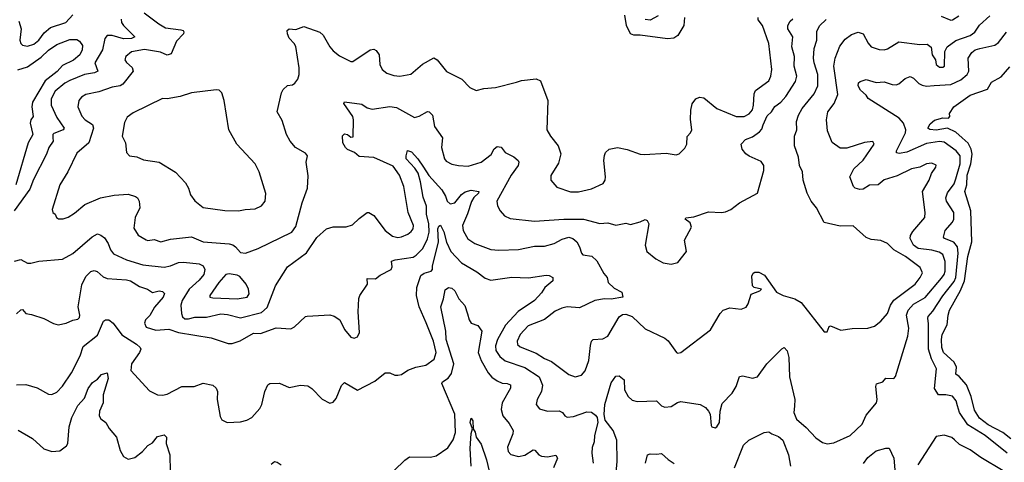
# Model space of a CAD drawing. Extents: x 1443846 to 1577407, y 839182 to 927291.
# Tile 379 of 535: x 1548917 to 1554974, y 868600 to 871321. Entities that reach past the tile are written whole.
import ezdxf

# ---------------------------------------------------------------- set-up
doc = ezdxf.new("R2010")
doc.units = 0

msp = doc.modelspace()

# ---------------------------------------------------------------- linework, layer by layer
at = {"layer": '0CON20XD'}
for points in [[(1549541.2, 871325), (1549542.9, 871305), (1549554.8, 871284.8), (1549626.2, 871215), (1549605.2, 871204.8), (1549555, 871204), (1549485, 871224.1), (1549455, 871223.5), (1549440.8, 871205), (1549426.7, 871135), (1549379.2, 871055), (1549397.5, 871005), (1549378, 870995), (1549315, 870984.1), (1549225, 870947.1), (1549195, 870931.3), (1549135, 870881.5), (1549110, 870835), (1549111.1, 870795), (1549145, 870719.4), (1549191.1, 870655), (1549185.3, 870644.7), (1549128.1, 870621.9), (1549121.9, 870615), (1549121.2, 870595), (1549122.7, 870575), (1549095.4, 870535), (1549081.8, 870495), (1549002.4, 870337.6), (1548980, 870280), (1548883.6, 870145)], [(1548885, 869835.6), (1548925, 869847.5), (1548965, 869824.4), (1548985, 869823.3), (1549035, 869836.7), (1549180.7, 869849.3), (1549245, 869883.1), (1549363.2, 869986.8), (1549395, 870003.6), (1549417.3, 869997.3), (1549438.9, 869978.9), (1549460.8, 869945), (1549475.3, 869905.3), (1549495, 869882.5), (1549574, 869845), (1549675, 869814.6), (1549805, 869800.4), (1549845, 869807.1), (1549895, 869827.7), (1549925, 869831.1), (1550020.2, 869820.2), (1550045, 869808.6), (1550055.3, 869785.3), (1550050, 869755), (1550021.2, 869718.8), (1549960.6, 869665), (1549916.4, 869595), (1549909.3, 869565), (1549913.5, 869515), (1549918.5, 869495), (1549932.7, 869482.7), (1549955, 869481.1), (1549995, 869491.4), (1550067.2, 869492.8), (1550155, 869512.5), (1550195, 869508.6), (1550275, 869487.1), (1550405, 869520), (1550439.3, 869550.7), (1550490.8, 869685), (1550565, 869800.8), (1550681.9, 869888.1), (1550745, 869982), (1550805, 870035.8), (1550845, 870046.9), (1550925, 870048.5), (1550965, 870060), (1551005, 870099.2), (1551054.3, 870135.7), (1551065, 870136), (1551095, 870118), (1551165, 870024.3), (1551209.8, 869989.8), (1551242.8, 869982.8), (1551265, 869985.5), (1551305, 870002.7), (1551325, 870018.9), (1551337.1, 870035), (1551340.4, 870055), (1551307.9, 870135), (1551280, 870295), (1551254.4, 870365), (1551215, 870420.4), (1551095, 870474.7), (1551005, 870480.9), (1550977.1, 870505), (1550933.3, 870523.3), (1550920.5, 870535), (1550904.5, 870565), (1550902.2, 870607.8), (1550915, 870620), (1550933.3, 870615), (1550955, 870598), (1550968.6, 870601.4), (1550970.8, 870705), (1550966, 870726), (1550911.4, 870805), (1550915, 870816), (1551021.7, 870801.7), (1551055, 870778.6), (1551085, 870771.9), (1551195, 870787.5), (1551235, 870782.1), (1551345, 870719.4), (1551375, 870727.8), (1551425, 870756.9), (1551436.2, 870755), (1551455.7, 870735), (1551468.2, 870665), (1551518.2, 870595), (1551512.5, 870535), (1551530.6, 870465), (1551541.3, 870451.3), (1551575, 870433.5), (1551617.5, 870425), (1551675, 870421.1), (1551755, 870444.6), (1551818.2, 870491.8), (1551835, 870527.1), (1551855, 870541.8), (1551878, 870538), (1551904.3, 870505), (1551957, 870477), (1551984, 870455), (1551988.6, 870445), (1551984.4, 870425), (1551941.1, 870365), (1551853.1, 870205), (1551856.9, 870176.9), (1551872, 870145), (1551898.8, 870115), (1551935, 870099.4), (1552085, 870082.9), (1552264.7, 870095.3), (1552384.6, 870094.6), (1552485, 870067.8), (1552535, 870072.7), (1552585, 870058), (1552645, 870071.1), (1552675, 870062.5), (1552735, 870078.8), (1552765, 870093.3), (1552777.1, 870087.1), (1552787.1, 870065), (1552764.5, 869934.5), (1552775.6, 869895), (1552830.2, 869850.2), (1552875, 869825.8), (1552925, 869818), (1552965, 869828.8), (1553020, 869895), (1553006.2, 869965), (1553049.2, 870045), (1553042, 870072), (1553010, 870095), (1553015, 870102.5), (1553065, 870110), (1553155, 870139.2), (1553234.3, 870135.7), (1553259.3, 870140.7), (1553291.2, 870155), (1553345, 870195.8), (1553456.1, 870253.9), (1553495.5, 870394.5), (1553495.6, 870425.6), (1553478.3, 870448.3), (1553405, 870481.2), (1553385, 870497.1), (1553360.8, 870525), (1553355.8, 870555), (1553381.9, 870585), (1553425, 870600), (1553468.9, 870631.1), (1553481.9, 870648.1), (1553490.2, 870675), (1553515, 870729.2), (1553541.8, 870755), (1553562.4, 870787.6), (1553599.1, 870815), (1553630.8, 870849.2), (1553688.8, 870941.2), (1553697.3, 870975), (1553681.4, 871035), (1553684.1, 871095), (1553666.6, 871155), (1553672.8, 871215), (1553642.2, 871265), (1553642.3, 871285), (1553657.3, 871312.7), (1553673.2, 871326.8)], [(1548897.3, 869512.7), (1548925, 869538), (1548935, 869538.8), (1548955, 869514.2), (1548989.1, 869509.1), (1549065, 869484.2), (1549125, 869452.5), (1549154.1, 869445.9), (1549203.3, 869455), (1549245, 869474.3), (1549275, 869480), (1549285, 869490), (1549288.1, 869505), (1549277.3, 869555), (1549299.3, 869690.7), (1549325, 869741.4), (1549355, 869771.9), (1549375, 869778.9), (1549393.6, 869773.6), (1549430.8, 869740.8), (1549455, 869729.1), (1549575, 869721.5), (1549599.2, 869715), (1549655, 869680.9), (1549704.1, 869664.1), (1549735, 869644), (1549775, 869654.2), (1549795, 869650), (1549807.8, 869637.8), (1549800, 869615), (1549747.2, 869552.8), (1549717.4, 869502.6), (1549690.5, 869475), (1549684.5, 869454.5), (1549695, 869431.4), (1549755, 869411.6), (1549835, 869418.9), (1549895, 869397.6), (1550094.5, 869364.5), (1550199.2, 869329.2), (1550225, 869329.3), (1550273.6, 869346.4), (1550355, 869392.9), (1550399.1, 869390.9), (1550495, 869426.7), (1550585, 869420), (1550607, 869433), (1550675, 869496), (1550685, 869498.8), (1550825, 869506.7), (1550851.7, 869498.3), (1550885.8, 869475.8), (1550915, 869416.7), (1550955, 869370), (1550975, 869362.9), (1550995, 869371.2), (1551007.3, 869397.3), (1551000, 869525), (1551004.1, 869605.9), (1551010, 869625), (1551055.9, 869694.1), (1551055, 869730), (1551105, 869728.8), (1551135, 869751.2), (1551203.3, 869785), (1551209.2, 869800.8), (1551204.5, 869835.5), (1551226.7, 869845), (1551338.4, 869861.6), (1551357, 869873), (1551397.1, 869915), (1551426.6, 869973.4), (1551435.2, 870014.8), (1551434.1, 870065), (1551420.4, 870125), (1551420, 870175), (1551399.1, 870229.1), (1551383.7, 870325), (1551367.7, 870377.7), (1551348.8, 870408.8), (1551295.6, 870465), (1551294, 870485), (1551302.5, 870517.5), (1551328, 870508), (1551366, 870466), (1551400.7, 870415), (1551434.2, 870364.2), (1551514.3, 870274.3), (1551537, 870237), (1551547.5, 870205), (1551565, 870188.9), (1551595, 870195.6), (1551635, 870245.6), (1551657, 870263), (1551695, 870273.1), (1551742, 870265), (1551740.5, 870255), (1551711.6, 870228.4), (1551696, 870204), (1551672.2, 870127.8), (1551641.1, 870055), (1551645.6, 870025.6), (1551665, 869988), (1551674.7, 869974.7), (1551716.2, 869945), (1551815, 869908.8), (1551865, 869903.6), (1551985, 869909.1), (1552085, 869928.2), (1552145, 869928.2), (1552205, 869944.6), (1552255, 869971.8), (1552295, 869983.2), (1552320.8, 869975), (1552345, 869954.3), (1552361.5, 869925), (1552372.5, 869885), (1552382, 869875), (1552436.4, 869866.4), (1552467.8, 869837.8), (1552510.3, 869760.3), (1552531.2, 869735), (1552538, 869705), (1552575, 869671.1), (1552622, 869645), (1552626.7, 869615), (1552555, 869602.2), (1552514.4, 869604.4), (1552455, 869595.5), (1552361.5, 869548.5), (1552286, 869556), (1552252.2, 869547.8), (1552211.2, 869528.8), (1552145, 869478), (1552045, 869439.6), (1551995, 869385.5), (1551976.9, 869345), (1551980, 869325), (1551995, 869310), (1552095, 869270), (1552145, 869237.3), (1552189, 869219), (1552295, 869139.4), (1552334.5, 869124.5), (1552373.8, 869135), (1552395, 869161.2), (1552418, 869225), (1552428.5, 869318.5), (1552435, 869343.8), (1552445.5, 869354.5), (1552505, 869358.5), (1552534.3, 869375), (1552605, 869493.3), (1552625, 869508.8), (1552645, 869511.2), (1552685.8, 869495.8), (1552765, 869421.2), (1552885, 869363.8), (1552905.8, 869345.8), (1552957.5, 869275), (1552965, 869270), (1552985, 869273.8), (1553166, 869415), (1553225.5, 869514.5), (1553243.8, 869535), (1553285, 869550), (1553355, 869541.9), (1553386.3, 869553.7), (1553399.4, 869575), (1553416.6, 869633.4), (1553470, 869655), (1553480, 869665), (1553435, 869674), (1553425.8, 869685), (1553421.4, 869745), (1553428.3, 869761.7), (1553440.3, 869769.7), (1553465, 869769.2), (1553499.4, 869749.4), (1553573.3, 869645), (1553614.3, 869624.3), (1553685.5, 869605.5), (1553725, 869582.5), (1553865, 869402.5), (1553885, 869402.5), (1553896.2, 869433.8), (1553905, 869438.8), (1553968.8, 869411.2), (1554037.7, 869422.3), (1554135, 869424.2), (1554175, 869436), (1554215, 869467.5), (1554255, 869514.2), (1554273.4, 869565), (1554293.7, 869596.3), (1554424.8, 869695.2), (1554457.5, 869735), (1554470.9, 869765), (1554457, 869797), (1554366.5, 869865), (1554295, 869907.1), (1554255, 869945.8), (1554215, 869964.2), (1554155, 869969.2), (1554125, 869982.5), (1554045, 870054.2), (1553965, 870050.8), (1553866.2, 870075), (1553818.5, 870165), (1553786.7, 870205), (1553761.1, 870255), (1553737.5, 870335), (1553732.1, 870385), (1553714.6, 870425), (1553708.5, 870475), (1553683.6, 870545), (1553682.7, 870605), (1553697.7, 870645), (1553696.4, 870695), (1553708.9, 870735), (1553730.4, 870775), (1553805.2, 870864.8), (1553827.3, 870915), (1553827.6, 870985), (1553804.1, 871055), (1553800.9, 871085), (1553805.4, 871145), (1553820.8, 871195), (1553821.3, 871248.7), (1553837.3, 871282.7), (1553878, 871322)], [(1548912.8, 871312.8), (1548926.2, 871265), (1548918.2, 871195), (1548923.8, 871175), (1548934.1, 871164.1), (1548965, 871158), (1549005, 871170.4), (1549035, 871196.2), (1549068.6, 871241.4), (1549107.4, 871272.6), (1549200.6, 871305), (1549245, 871351.2)], [(1549683, 871363), (1549772.2, 871295), (1549815, 871271.1), (1549908.7, 871258.7), (1549922.5, 871255), (1549927.3, 871247.3), (1549924, 871235), (1549881.4, 871188.6), (1549848.3, 871111.7), (1549825, 871103.8), (1549782.6, 871122.6), (1549685, 871137.7), (1549605, 871123.1), (1549569.4, 871095), (1549564.3, 871075), (1549575, 871057.1), (1549608.2, 871028.2), (1549615.9, 871004.1), (1549552.2, 870925), (1549535, 870914.1), (1549485, 870906.9), (1549405, 870876.7), (1549325, 870860.9), (1549297.1, 870845), (1549280, 870825), (1549275.5, 870785), (1549298.7, 870728.7), (1549320, 870705), (1549365, 870677.5), (1549371.8, 870655), (1549342.5, 870565), (1549268.6, 870501.4), (1549214.3, 870385), (1549164.6, 870305.4), (1549116, 870155), (1549121.2, 870135), (1549136.2, 870125), (1549144.3, 870104.3), (1549155, 870096), (1549185, 870097.5), (1549215, 870108), (1549255, 870132.5), (1549318, 870185), (1549415, 870225.6), (1549497.8, 870242.2), (1549585, 870248.5), (1549630, 870235), (1549642.5, 870225), (1549652, 870205), (1549657.1, 870165), (1549628.5, 870105), (1549619.7, 870039.7), (1549645, 869995.8), (1549695, 869966.9), (1549705, 869963.3), (1549745, 869969.5), (1549785, 869954.5), (1549845, 869970.9), (1549975, 869986.2), (1550045, 869955.4), (1550205, 869943.8), (1550227.3, 869937.3), (1550243.8, 869923.8), (1550275, 869890), (1550306.1, 869886.1), (1550385, 869914.3), (1550591.9, 870015), (1550615, 870050), (1550655.4, 870194.6), (1550688.6, 870285), (1550691.2, 870361.2), (1550680, 870445), (1550688, 870485), (1550675, 870500), (1550614.2, 870535), (1550580, 870575), (1550559.4, 870615), (1550531.7, 870701.7), (1550500.8, 870755), (1550527.7, 870872.3), (1550537.7, 870892.3), (1550564.1, 870915.9), (1550595, 870920), (1550609.5, 870930.5), (1550628.8, 870955), (1550635.8, 870984.2), (1550635.7, 871025), (1550615.6, 871155.6), (1550606, 871175), (1550575, 871206.7), (1550564, 871234), (1550563.3, 871255), (1550574.1, 871265.9), (1550615, 871262), (1550665, 871280), (1550763.6, 871243.6), (1550785, 871226), (1550824.3, 871155), (1550845, 871130), (1550885, 871100), (1550955, 871064.2), (1550965.7, 871064.3), (1551073.6, 871136.4), (1551095, 871140.8), (1551110.9, 871130.9), (1551128.6, 871105), (1551133.3, 871045), (1551147.5, 871015), (1551175, 870992.9), (1551218.3, 870978.3), (1551255, 870973.3), (1551323, 870987), (1551395, 871046.9), (1551465, 871086), (1551485, 871073.8), (1551542.6, 871002.6), (1551636.2, 870955), (1551686.7, 870905), (1551725, 870886.2), (1551772.3, 870897.7), (1551845, 870903.8), (1551972.9, 870937.1)], [(1551972.9, 870937.1), (1552005, 870947.5), (1552095, 870958), (1552120, 870945), (1552165.8, 870825), (1552160.8, 870645), (1552182, 870605), (1552230, 870545), (1552245.8, 870495.8), (1552231.7, 870438.3), (1552185, 870362.5), (1552183.8, 870335), (1552222.2, 870292.2), (1552305, 870262.5), (1552355, 870262.2), (1552435, 870281.9), (1552506.7, 870315), (1552518.8, 870335), (1552521.2, 870355), (1552511.2, 870455), (1552513.9, 870486.1), (1552520, 870505), (1552544.1, 870525.9), (1552595, 870536), (1552655, 870524), (1552735, 870494.3), (1552761.7, 870491.7), (1552895, 870501.2), (1552955, 870490), (1552975, 870496.2), (1553009.7, 870530.3), (1553020.8, 870555), (1553023, 870603), (1553044.1, 870625.9), (1553052, 870645), (1553043.4, 870706.6), (1553046.7, 870765), (1553055, 870803.3), (1553076, 870835), (1553100, 870845), (1553125, 870841.4), (1553205, 870775.5), (1553325, 870725.5), (1553373, 870727), (1553405, 870741.9), (1553425, 870767.5), (1553432.1, 870795), (1553434.6, 870865), (1553443.6, 870885), (1553525.7, 870945), (1553538.6, 870975), (1553543.1, 871015), (1553525.6, 871175), (1553485.7, 871285), (1553460.9, 871320.9), (1553460, 871335)], [(1552587, 868537), (1552593.3, 868605), (1552591.1, 868735), (1552567.7, 868795), (1552519.3, 868859.3), (1552513.2, 868893.2), (1552517.3, 868955), (1552555, 869088.8), (1552585, 869130), (1552605, 869131.2), (1552635, 869107.5), (1552638.1, 869045), (1552660.6, 869005), (1552685, 868981.9), (1552715, 868973.1), (1552835, 868977.5), (1552865, 868946.7), (1552885, 868938.8), (1552925, 868942), (1552963.3, 868966.7), (1552985, 868972.9), (1553102.5, 868955), (1553135.8, 868935.8), (1553154.1, 868914.1), (1553163.8, 868895), (1553170, 868825), (1553175, 868817.5), (1553195, 868812.5), (1553205, 868817.5), (1553221.2, 868845), (1553225.8, 868915), (1553238.1, 868961.9), (1553300, 869025), (1553324.2, 869065), (1553345, 869126.2), (1553365, 869131.4), (1553425, 869116.5), (1553455, 869124.4), (1553514.1, 869205.9), (1553605, 869297.5), (1553620, 869305), (1553638, 869285), (1553648.1, 869245), (1553651.8, 869125), (1553685.4, 868985), (1553682.5, 868945), (1553680.4, 868905), (1553695.7, 868865), (1553754.5, 868814.5), (1553815, 868750), (1553855, 868721.9), (1553885, 868713.5), (1553925, 868718.8), (1554026.1, 868763.9), (1554099.1, 868835), (1554125, 868889.2), (1554187.5, 868965), (1554192.2, 868985), (1554183.8, 869065), (1554187.6, 869082.4), (1554226.6, 869093.4), (1554245, 869116.7), (1554295, 869114), (1554305, 869127.5), (1554380.8, 869375), (1554386.2, 869425), (1554373.5, 869505), (1554382.8, 869535), (1554415, 869572), (1554487.4, 869612.6), (1554587.1, 869732.9), (1554604.7, 869755), (1554610, 869775), (1554610.3, 869835), (1554596.6, 869876.6), (1554572.7, 869892.7), (1554527.5, 869905), (1554443.6, 869913.6), (1554416.5, 869935), (1554394.1, 869975), (1554396.7, 869995), (1554411.3, 870018.7), (1554485.5, 870105), (1554487.3, 870135), (1554470, 870265), (1554511.8, 870335), (1554525.5, 870374.5), (1554553.8, 870415), (1554555, 870427.5), (1554528.8, 870438.8), (1554495, 870435.6), (1554455, 870414.4), (1554404, 870405), (1554315, 870360.2), (1554235, 870335.8), (1554197.5, 870305), (1554145, 870303.8), (1554105, 870280), (1554085, 870277.3), (1554056.2, 870285), (1554045.8, 870295), (1554022.9, 870355), (1554047.8, 870405), (1554105, 870458.1), (1554173.8, 870555), (1554165, 870573.3), (1554115, 870567.1), (1554005, 870531.8), (1553965, 870531.5), (1553915.3, 870565.3), (1553887.3, 870637.3), (1553880.5, 870705), (1553889.1, 870755), (1553927.9, 870805), (1553949.1, 870860.9), (1553924.7, 871035), (1553933.8, 871085), (1553961.5, 871158.5), (1553995, 871202.2), (1554035, 871230.6), (1554075, 871244.4), (1554105.3, 871235.3), (1554136.5, 871176.5), (1554155, 871155.4), (1554205, 871137.9), (1554235, 871136.2), (1554255, 871142.3), (1554325, 871185.6), (1554455, 871169.7), (1554500.5, 871170.5), (1554523.3, 871153.3), (1554530.5, 871105), (1554550.8, 871075), (1554555.7, 871045), (1554575, 871030), (1554595, 871028.9), (1554605.3, 871034.7), (1554607.3, 871125), (1554622.5, 871155), (1554675, 871192.7), (1554764.4, 871225), (1554793.1, 871245), (1554821.6, 871288.4), (1554885, 871345.5)], [(1553007.8, 871335), (1553001.8, 871285), (1552965.2, 871224.8), (1552941.7, 871208.3), (1552902.8, 871202.8), (1552735, 871226.7), (1552695, 871225.4), (1552675.2, 871235.2), (1552649.5, 871285), (1552640, 871350)], [(1552845, 871345.2), (1552795, 871319.4), (1552765, 871321.6)], [(1554585, 871342.5), (1554645, 871317.5), (1554655, 871320), (1554694.4, 871345.6)], [(1554992.2, 868655), (1554855.4, 868765.4), (1554749.2, 868829.2), (1554699.4, 868905), (1554686.8, 868946.8), (1554677.8, 868977.8), (1554655, 869006.4), (1554615.3, 869015.3), (1554570, 869015), (1554545, 869053.3), (1554557.3, 869175), (1554526.4, 869236.4), (1554507.2, 869295), (1554508.8, 869451.2), (1554503.5, 869485), (1554505, 869495.6), (1554535, 869529.6), (1554596.2, 869623.8), (1554665, 869710.8), (1554675.5, 869735), (1554689.5, 869885), (1554686.5, 869925), (1554663.1, 869953.1), (1554606, 869975), (1554599.4, 869985), (1554610.5, 870025), (1554654.7, 870075.3), (1554664.5, 870095), (1554663.5, 870135), (1554619.1, 870205), (1554615.3, 870225), (1554624.3, 870255.7), (1554665, 870312.5), (1554676.9, 870343.1), (1554702.7, 870435), (1554701.7, 870485), (1554678.2, 870515), (1554605, 870568.1), (1554575, 870572.3), (1554495, 870560.6), (1554375, 870506.7), (1554328.3, 870498.3), (1554311.7, 870501.7), (1554311.4, 870515), (1554366.6, 870625), (1554368, 870645), (1554354.7, 870685), (1554327.1, 870715), (1554137.7, 870837.7), (1554125, 870857.1), (1554088.8, 870888.8), (1554075.6, 870915), (1554077.7, 870932.3), (1554087.9, 870942.1), (1554125, 870954.1), (1554185, 870935.5), (1554235, 870938.8), (1554285, 870922.7), (1554308.3, 870921.7), (1554325, 870927.5), (1554365, 870958.8), (1554395, 870971.2), (1554415, 870962), (1554448, 870928), (1554467.9, 870917.9), (1554495, 870911.8), (1554542.9, 870917.1), (1554645, 870923.2), (1554707.5, 870952.5), (1554745.2, 870984.8), (1554756.9, 871005), (1554752.5, 871085), (1554775, 871120.5), (1554795, 871135.4), (1554823.8, 871145), (1554915, 871164.4), (1554938.3, 871181.7), (1554988.2, 871245)], [(1548905, 871013.8), (1548965, 871032), (1549049.4, 871090.6), (1549095, 871134.1), (1549145, 871169.3), (1549225, 871200), (1549269.1, 871199.1), (1549285, 871188.8), (1549303, 871163), (1549301.1, 871135), (1549287.9, 871105), (1549248.1, 871071.9), (1549181.2, 871038.8), (1549146.7, 871003.3), (1549074.4, 870945.6), (1548995.8, 870815), (1548992.8, 870785), (1549000.4, 870725), (1548985.5, 870704.5), (1548981.1, 870685), (1548997.8, 870615), (1548969.6, 870565), (1548894.2, 870305.9)], [(1555015, 868743), (1554965, 868783), (1554875, 868829.8), (1554821.3, 868871.3), (1554789.9, 868919.9), (1554769.8, 869005), (1554741.4, 869075), (1554696.3, 869126.3), (1554675, 869140.6), (1554680, 869185), (1554666.6, 869215), (1554601.1, 869275), (1554589.2, 869305), (1554587.8, 869355), (1554591.9, 869385), (1554623.3, 869445), (1554628.4, 869505), (1554637.4, 869535), (1554704.2, 869655.8), (1554729.8, 869715), (1554749.8, 869865), (1554774.3, 869955), (1554767.9, 870145), (1554732.2, 870265), (1554743.7, 870306.3), (1554745.9, 870365), (1554767.6, 870435), (1554775.7, 870495), (1554771.1, 870525), (1554752.5, 870562.5), (1554715, 870595.8), (1554675, 870629.8), (1554625, 870655.2), (1554555, 870642.3), (1554516, 870646), (1554504.3, 870655), (1554518.2, 870681.8), (1554545, 870702.5), (1554595, 870718.8), (1554630, 870715), (1554640, 870725), (1554637.5, 870745), (1554663.3, 870785), (1554765, 870857.7), (1554870.6, 870895), (1554895, 870936.7), (1554955, 870969.5), (1555008.6, 871031.4)], [(1550263.4, 870146.6), (1550305, 870153.8), (1550365, 870158), (1550405, 870176.2), (1550427.5, 870205), (1550431.7, 870251.7), (1550391.2, 870385), (1550366.2, 870435), (1550252, 870555), (1550203.3, 870645), (1550175.8, 870825), (1550160.7, 870870.7), (1550145, 870887.5), (1550125, 870890), (1549975, 870871.4), (1549905, 870850), (1549825, 870834.3), (1549795, 870835.7), (1549615, 870748), (1549578.3, 870721.7), (1549560.9, 870689.1), (1549547.1, 870605), (1549567.5, 870565), (1549574.2, 870504.2), (1549592.5, 870485), (1549637, 870477), (1549679.4, 870459.4), (1549775, 870444.3), (1549875, 870384), (1549937.6, 870317.6), (1549956, 870285), (1549968.8, 870245), (1549995, 870206.7), (1550045.8, 870165.8), (1550178.3, 870148.3), (1550263.4, 870146.6)], [(1548896.6, 869076.6), (1548955, 869077.8), (1549025, 869057.1), (1549095, 869019.2), (1549115, 869016), (1549145, 869030.8), (1549181.3, 869068.7), (1549235, 869150), (1549289.1, 869255), (1549308.6, 869311.4), (1549395, 869382.2), (1549432.4, 869467.6), (1549445, 869475.5), (1549466, 869476), (1549492.9, 869455), (1549545, 869382.7), (1549635, 869326.2), (1549658.9, 869305), (1549661.5, 869295), (1549654.5, 869275), (1549604.3, 869205), (1549600, 869165), (1549715, 869040), (1549764.3, 869014.3), (1549795, 869012.9), (1549825, 869018.6), (1549915, 869065.7), (1549990, 869065), (1550045, 869085.7), (1550104.3, 869074.3), (1550125.8, 869055.8), (1550133.8, 869035), (1550131.9, 868985), (1550150.3, 868880.3), (1550161.1, 868861.1), (1550192.5, 868845), (1550275, 868847.5), (1550315, 868858), (1550345.5, 868874.5), (1550395, 868930), (1550406.9, 868955), (1550424.3, 869035), (1550444, 869075), (1550455, 869083.8), (1550515, 869086), (1550575, 869060), (1550645, 869073.8), (1550690.5, 869070.5), (1550714.2, 869054.2), (1550777.7, 868987.7), (1550825.9, 868964.1), (1550845, 868970), (1550865, 868991.2), (1550897.3, 869072.7), (1550915, 869090), (1550996.1, 869043.9), (1551102.3, 869097.7), (1551165, 869148.8), (1551195, 869149.4), (1551225, 869135.7), (1551244.3, 869135.7), (1551265, 869140), (1551305, 869165.7), (1551355, 869184.4), (1551415, 869196.7), (1551466.8, 869233.2), (1551478.6, 869275), (1551462, 869345), (1551417.7, 869457.7), (1551373.7, 869555), (1551357.2, 869625), (1551359.3, 869675), (1551385, 869747.7), (1551405, 869762.6), (1551448, 869775), (1551457.5, 869785), (1551456.7, 869805), (1551493.3, 869955), (1551490.2, 870035), (1551495, 870051.1), (1551505, 870058), (1551526.2, 870016.2), (1551543.2, 869953.2), (1551568.6, 869895), (1551635, 869826.4), (1551730.3, 869770.2), (1551781.3, 869731.3), (1551815, 869719.2), (1551945, 869737.5), (1552046.3, 869733.7), (1552155, 869750.8), (1552175, 869748), (1552196.2, 869735), (1552196.7, 869715), (1552146.7, 869675), (1552127.8, 869642.2), (1552084.4, 869595), (1551983.9, 869526.1), (1551906.6, 869443.4), (1551856.7, 869355), (1551844.8, 869315), (1551846.6, 869286.6), (1551869.9, 869249.9), (1551903.4, 869223.4), (1552025, 869182.8), (1552111.8, 869125), (1552133.3, 869073.3), (1552126.6, 869035), (1552099.6, 868985), (1552093.5, 868955), (1552115, 868928.9), (1552165, 868913.1), (1552235.8, 868915.8), (1552255.7, 868905.7), (1552271.2, 868885), (1552285, 868878), (1552325, 868882.2), (1552405, 868910), (1552435, 868907.5), (1552459.3, 868889.3), (1552468.6, 868875), (1552472.9, 868845), (1552453.1, 868765), (1552452, 868725), (1552439.1, 868690.9), (1552437.1, 868655), (1552444, 868594)], [(1550255, 869604.7), (1550317.5, 869615), (1550328.8, 869635), (1550325.4, 869665), (1550310.9, 869695), (1550271.9, 869741.9), (1550255, 869750), (1550205, 869757.7), (1550185, 869753.5), (1550141.2, 869705), (1550086, 869625), (1550086.7, 869615), (1550105, 869610.6), (1550255, 869604.7)], [(1551221.4, 868548.6), (1551286.3, 868613.7), (1551315, 868632.5), (1551445, 868632), (1551479.7, 868640.3), (1551550.9, 868689.1), (1551583.1, 868736.9), (1551597.2, 868782.8), (1551594.6, 868895.4), (1551513.5, 869085), (1551518.6, 869095), (1551552.3, 869117.7), (1551574.1, 869145.9), (1551588.4, 869205), (1551541.6, 869355), (1551538.2, 869405), (1551506.9, 869555), (1551524.5, 869605.5), (1551535, 869660), (1551555, 869674.2), (1551575, 869670.8), (1551594, 869655), (1551618.1, 869605), (1551654.6, 869564.6), (1551672.6, 869512.6), (1551682.1, 869475), (1551695, 869455.8), (1551735, 869440.8), (1551761.1, 869405), (1551738.2, 869275), (1551755.4, 869225), (1551798.9, 869148.9), (1551822.3, 869122.3), (1551855, 869099.6), (1551885, 869085.6), (1551915, 869084.4), (1551937.1, 869075), (1551935.7, 869055), (1551885, 868966.2), (1551878.5, 868925), (1551888.6, 868885), (1551927.9, 868837.9), (1551952, 868795), (1551950.8, 868775), (1551918.3, 868691.7), (1551922, 868665), (1551938.3, 868648.3), (1551985, 868634.3), (1552025, 868642.9), (1552075, 868676.7), (1552086, 868675), (1552110.8, 868645), (1552126.7, 868636.7), (1552165, 868633.1), (1552215, 868643.8), (1552225.3, 868625), (1552201.9, 868565)], [(1548906.8, 868796.8), (1548995, 868745.8), (1549065, 868682.9), (1549115, 868665.8), (1549165, 868670.8), (1549205, 868700), (1549214.3, 868715), (1549221.5, 868818.5), (1549237.8, 868875), (1549275, 868948.6), (1549316.2, 868995), (1549337.4, 869052.6), (1549365, 869090.8), (1549395, 869111.4), (1549420.4, 869139.6), (1549455, 869150), (1549462.2, 869115), (1549429.7, 869015), (1549430.9, 868965), (1549407.5, 868915), (1549405.4, 868885.4), (1549416.7, 868866.7), (1549446.7, 868845), (1549468.3, 868808.3), (1549513.5, 868755), (1549535, 868672), (1549555.5, 868635.5), (1549585, 868618.8), (1549625, 868628.6), (1549672.9, 868665), (1549705, 868702.9), (1549735, 868719.2), (1549765, 868759.2), (1549805, 868768.8), (1549820, 868755), (1549818.6, 868715), (1549840, 868645), (1549843, 868543)], [(1551695.4, 868575), (1551687.6, 868685), (1551694.1, 868775.9), (1551703.3, 868805), (1551688.2, 868845), (1551695, 868872), (1551705.4, 868855), (1551706, 868806), (1551719.1, 868785), (1551724.6, 868754.6), (1551755, 868712), (1551789.6, 868615), (1551804.6, 868545)], [(1553314.6, 868565), (1553370, 868705), (1553403.4, 868736.6), (1553497.9, 868782.1), (1553525, 868787.5), (1553545, 868774), (1553585, 868758.1), (1553611.8, 868735), (1553646.7, 868645), (1553659.5, 868575)], [(1554967.1, 868547.1), (1554828.9, 868628.9), (1554765, 868675.6), (1554699.3, 868709.3), (1554668.3, 868738.3), (1554651.7, 868751.7), (1554605, 868765.6), (1554555, 868758), (1554442.7, 868585)], [(1552766.5, 868593.5), (1552780, 868645), (1552795, 868652.5), (1552835, 868648.8), (1552865, 868654.2), (1552906.3, 868616.3), (1552942.7, 868592.7)], [(1554107.6, 868592.4), (1554135, 868630), (1554185, 868670.8), (1554245, 868686.9), (1554265, 868685.7), (1554295.5, 868625.5), (1554308.2, 868455)], [(1550465, 868588.8), (1550485, 868603.8), (1550500.7, 868600.7), (1550525, 868583.8)]]:
    msp.add_lwpolyline(points, dxfattribs=at)

doc.saveas('drawing.dxf')
